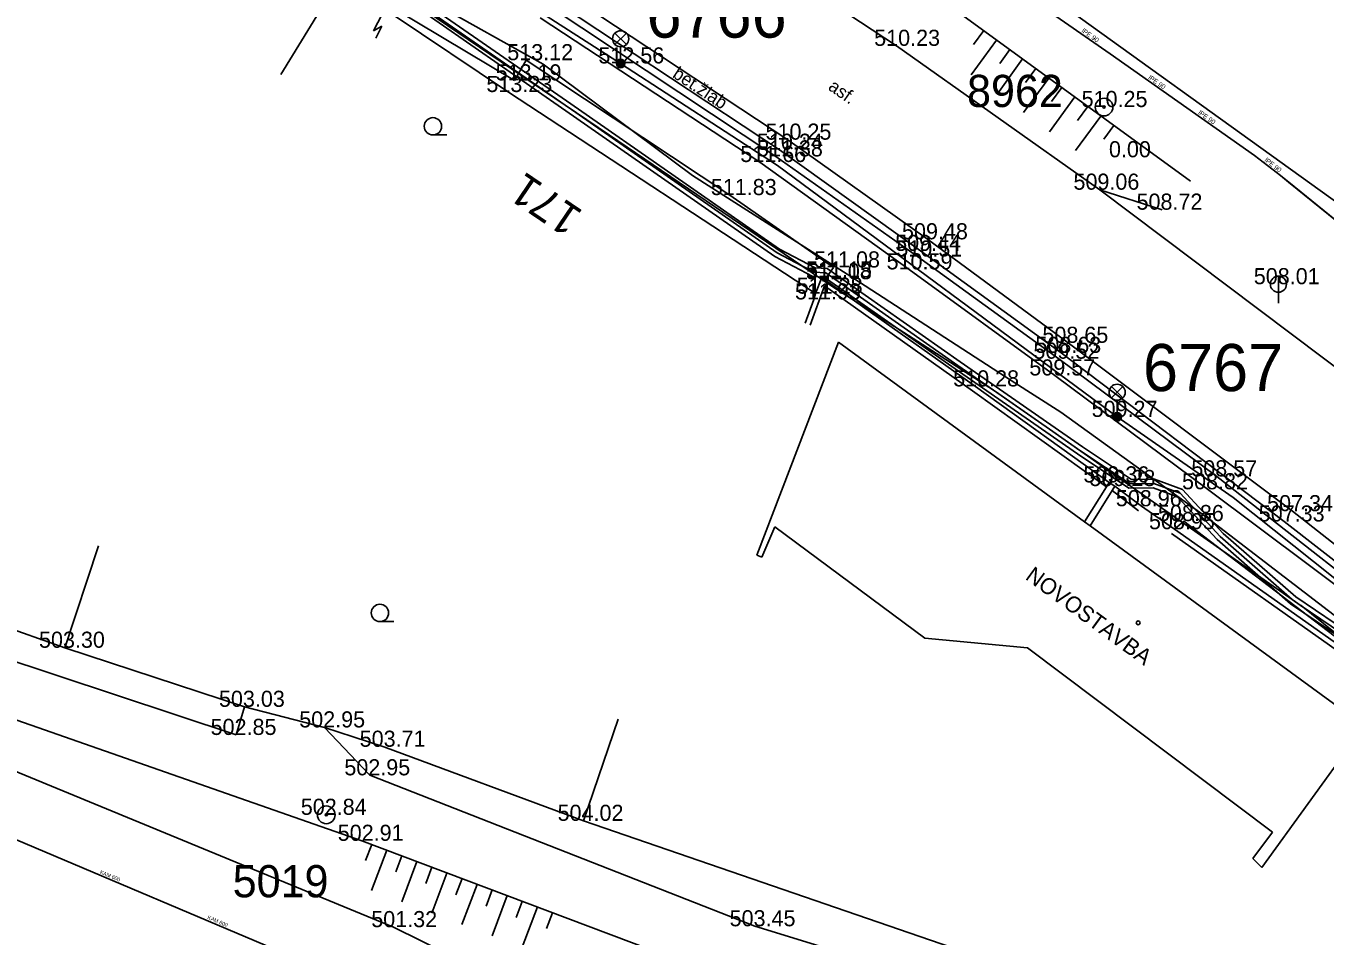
# Model space of a CAD drawing. Extents: x -668867 to -667827, y -1131943 to -1131019.
# Drawn here: x -668367.1 to -668306.6, y -1131561.7 to -1131519.3 of the extents above; entities that cross this region are included whole.
import ezdxf

# ---------------------------------------------------------------- set-up
doc = ezdxf.new("R2010")
doc.units = 0
for name, color, linetype in [('G_Bod_tecka', 7, 'Continuous'), ('G_Bod_vyska', 7, 'Continuous'), ('G_Bodove_pole', 7, 'Continuous'), ('G_Breh_Teren', 7, 'Continuous'), ('G_Budovy-znacky', 7, 'Continuous'), ('G_Budovy_Objekty', 7, 'Continuous'), ('G_Cesty_Schody', 7, 'Continuous'), ('G_Cisla_orientacni', 7, 'Continuous'), ('G_Objekty_technicke', 7, 'Continuous'), ('G_Plochy_zpevnene', 7, 'Continuous'), ('G_Ploty', 7, 'Continuous'), ('G_Ploty_vstupy', 7, 'Continuous'), ('G_Popisy_povrchu', 7, 'Continuous'), ('G_Poznamky_odkaz', 7, 'Continuous'), ('G_Site-kanalizace', 7, 'Continuous'), ('G_Site-Rozvadece', 7, 'Continuous'), ('G_Vyskove_srafy', 7, 'Continuous'), ('G_Z_CHRANICKA-TEPLOVOD_kotovane', 7, 'Continuous'), ('G_Z_ELsilove_podz_kotovane', 7, 'Continuous'), ('G_Z_ELsilove_zrusene', 7, 'Continuous'), ('G_Z_KANAL_podz_kotovane', 7, 'Continuous'), ('G_Z_SPOJE_podz_geodeticky', 7, 'Continuous'), ('G_Z_SPOJE_podz_priblizne', 7, 'Continuous'), ('G_Z_VODA_podz_kotovane', 7, 'Continuous'), ('G_Zelen-Znacky', 7, 'Continuous'), ('Vrstva 1', 7, 'Continuous'), ('Vrstva 12', 7, 'Continuous'), ('Vrstva 26', 7, 'Continuous'), ('Vrstva 3', 7, 'Continuous'), ('Vrstva 4', 7, 'Continuous')]:
    doc.layers.add(name, color=color, linetype=linetype)

msp = doc.modelspace()

# ---------------------------------------------------------------- linework, layer by layer
at = {"layer": 'G_Bod_tecka'}
for p, q in [((-668326.54, -1131520.27), (-668326.54, -1131520.27)), ((-668343.79, -1131520.94), (-668343.79, -1131520.94)), ((-668339.39, -1131521.09), (-668339.39, -1131521.09)), ((-668344.33, -1131521.88), (-668344.33, -1131521.88)), ((-668344.62, -1131522.42), (-668344.62, -1131522.42)), ((-668316.88, -1131523.12), (-668316.88, -1131523.12)), ((-668332, -1131525.11), (-668332, -1131525.11)), ((-668331.6, -1131524.64), (-668331.6, -1131524.64)), ((-668332.91, -1131525.68), (-668332.91, -1131525.68)), ((-668332.16, -1131525.42), (-668332.16, -1131525.42)), ((-668315.88, -1131525.46), (-668315.88, -1131525.46)), ((-668334.31, -1131527.22), (-668334.31, -1131527.22)), ((-668317.08, -1131526.97), (-668317.08, -1131526.97)), ((-668314.18, -1131527.9), (-668314.18, -1131527.9)), ((-668325.1, -1131529.28), (-668325.1, -1131529.28)), ((-668325.42, -1131529.82), (-668325.42, -1131529.82)), ((-668325.57, -1131530.08), (-668325.57, -1131530.08)), ((-668330.02, -1131531.06), (-668330.02, -1131531.06)), ((-668329.86, -1131531.14), (-668329.86, -1131531.14)), ((-668329.48, -1131530.59), (-668329.48, -1131530.59)), ((-668325.96, -1131530.68), (-668325.96, -1131530.68)), ((-668308.76, -1131531.37), (-668308.76, -1131531.37)), ((-668330.39, -1131532.08), (-668330.39, -1131532.08)), ((-668330.31, -1131531.81), (-668330.31, -1131531.81)), ((-668318.55, -1131534.1), (-668318.55, -1131534.1)), ((-668318.88, -1131534.57), (-668318.88, -1131534.57)), ((-668318.98, -1131534.84), (-668318.98, -1131534.84)), ((-668319.17, -1131535.62), (-668319.17, -1131535.62)), ((-668322.86, -1131536.13), (-668322.86, -1131536.13)), ((-668316.27, -1131537.55), (-668316.27, -1131537.55)), ((-668316.64, -1131540.6), (-668316.64, -1131540.6)), ((-668316.37, -1131540.77), (-668316.37, -1131540.77)), ((-668311.63, -1131540.32), (-668311.63, -1131540.32)), ((-668312.06, -1131540.92), (-668312.06, -1131540.92)), ((-668315.13, -1131541.71), (-668315.13, -1131541.71)), ((-668308.1, -1131541.94), (-668308.1, -1131541.94)), ((-668313.17, -1131542.4), (-668313.17, -1131542.4)), ((-668308.49, -1131542.42), (-668308.49, -1131542.42)), ((-668313.6, -1131542.78), (-668313.6, -1131542.78)), ((-668365.27, -1131548.3), (-668365.27, -1131548.3)), ((-668356.9, -1131551.05), (-668356.9, -1131551.05)), ((-668353.18, -1131552.01), (-668353.18, -1131552.01)), ((-668357.3, -1131552.36), (-668357.3, -1131552.36)), ((-668350.42, -1131552.91), (-668350.42, -1131552.91)), ((-668351.07, -1131554.24), (-668351.07, -1131554.24)), ((-668353.1, -1131556.08), (-668353.1, -1131556.08)), ((-668341.12, -1131556.36), (-668341.12, -1131556.36)), ((-668351.44, -1131557.29), (-668351.44, -1131557.29)), ((-668349.97, -1131561.31), (-668349.97, -1131561.31)), ((-668333.14, -1131561.27), (-668333.14, -1131561.27))]:
    msp.add_line(p, q, dxfattribs=at)
at = {"layer": 'G_Bodove_pole'}
for centre, radius in [((-668316.88, -1131523.12), 0.412), ((-668316.88, -1131523.12), 0.05), ((-668353.1, -1131556.08), 0.412), ((-668353.1, -1131556.08), 0.05)]:
    msp.add_circle(centre, radius, dxfattribs=at)
at = {"layer": 'G_Breh_Teren'}
for points in [[(-668349.97, -1131561.31), (-668370.43, -1131552.88)], [(-668340.83, -1131565.83), (-668349.97, -1131561.31)]]:
    msp.add_lwpolyline(points, dxfattribs=at)
at = {"layer": 'G_Budovy-znacky'}
msp.add_circle((-668315.29, -1131547.14), 0.0875, dxfattribs=at)
at = {"layer": 'G_Budovy_Objekty'}
for p, q in [((-668329.24, -1131534.07), (-668333.05, -1131543.98)), ((-668317.79, -1131542.43), (-668329.24, -1131534.07)), ((-668317.79, -1131542.43), (-668316.77, -1131540.81)), ((-668316.77, -1131540.81), (-668316.64, -1131540.6)), ((-668316.64, -1131540.6), (-668316.37, -1131540.77)), ((-668316.5, -1131540.98), (-668316.37, -1131540.77)), ((-668317.53, -1131542.62), (-668316.5, -1131540.98)), ((-668317.53, -1131542.62), (-668317.79, -1131542.43)), ((-668304.77, -1131551.94), (-668317.53, -1131542.62)), ((-668332.81, -1131544.08), (-668332.21, -1131542.67)), ((-668332.21, -1131542.67), (-668325.23, -1131547.85)), ((-668333.05, -1131543.98), (-668332.81, -1131544.08)), ((-668325.23, -1131547.85), (-668320.45, -1131548.31)), ((-668320.45, -1131548.31), (-668309.03, -1131556.88)), ((-668309.53, -1131558.54), (-668304.77, -1131551.94)), ((-668309.03, -1131556.88), (-668309.95, -1131558.12)), ((-668309.95, -1131558.12), (-668309.53, -1131558.54))]:
    msp.add_line(p, q, dxfattribs=at)
at = {"layer": 'G_Cesty_Schody'}
for p, q in [((-668317.08, -1131526.97), (-668299.86, -1131539.93)), ((-668357.3, -1131552.36), (-668387.24, -1131542.41)), ((-668387.15, -1131544.8), (-668351.44, -1131557.29)), ((-668356.9, -1131551.05), (-668357.3, -1131552.36)), ((-668351.07, -1131554.24), (-668353.18, -1131552.01)), ((-668333.14, -1131561.27), (-668351.07, -1131554.24)), ((-668351.44, -1131557.29), (-668333.26, -1131564.14)), ((-668314.35, -1131567), (-668333.14, -1131561.27))]:
    msp.add_line(p, q, dxfattribs=at)
for points in [[(-668332, -1131525.11), (-668342.15, -1131518.41)], [(-668331.6, -1131524.64), (-668341.82, -1131517.9)], [(-668325.42, -1131529.82), (-668332, -1131525.11)], [(-668325.1, -1131529.28), (-668331.6, -1131524.64)], [(-668318.55, -1131534.1), (-668325.1, -1131529.28)], [(-668318.88, -1131534.57), (-668325.42, -1131529.82)], [(-668308.1, -1131541.94), (-668318.55, -1131534.1)], [(-668308.49, -1131542.42), (-668318.88, -1131534.57)], [(-668299.89, -1131548.4), (-668308.1, -1131541.94)], [(-668313.17, -1131542.4), (-668313.6, -1131542.78)], [(-668301.25, -1131551.48), (-668313.17, -1131542.4)], [(-668300.28, -1131548.82), (-668308.49, -1131542.42)]]:
    msp.add_lwpolyline(points, dxfattribs=at)
at = {"layer": 'G_Objekty_technicke'}
for p, q in [((-668339.655, -1131519.675), (-668339.125, -1131520.205)), ((-668339.655, -1131520.205), (-668339.125, -1131519.675)), ((-668339.39, -1131521.09), (-668339.39, -1131520.315)), ((-668316.535, -1131536.135), (-668316.005, -1131536.665)), ((-668316.535, -1131536.665), (-668316.005, -1131536.135)), ((-668316.27, -1131537.55), (-668316.27, -1131536.775))]:
    msp.add_line(p, q, dxfattribs=at)
for centre, radius in [((-668339.39, -1131519.94), 0.375), ((-668339.39, -1131521.09), 0.2), ((-668339.39, -1131521.09), 0.18), ((-668339.39, -1131521.09), 0.16), ((-668339.39, -1131521.09), 0.14), ((-668339.39, -1131521.09), 0.12), ((-668339.39, -1131521.09), 0.1), ((-668339.39, -1131521.09), 0.08), ((-668339.39, -1131521.09), 0.06), ((-668339.39, -1131521.09), 0.04), ((-668339.39, -1131521.09), 0.02), ((-668316.27, -1131536.4), 0.375), ((-668316.27, -1131537.55), 0.2), ((-668316.27, -1131537.55), 0.18), ((-668316.27, -1131537.55), 0.16), ((-668316.27, -1131537.55), 0.14), ((-668316.27, -1131537.55), 0.12), ((-668316.27, -1131537.55), 0.1), ((-668316.27, -1131537.55), 0.08), ((-668316.27, -1131537.55), 0.06), ((-668316.27, -1131537.55), 0.04), ((-668316.27, -1131537.55), 0.02)]:
    msp.add_circle(centre, radius, dxfattribs=at)
at = {"layer": 'G_Plochy_zpevnene'}
msp.add_line((-668317.08, -1131526.97), (-668314.18, -1131527.9), dxfattribs=at)
for points in [[(-668340.99, -1131510.75), (-668326.54, -1131520.27)], [(-668344.33, -1131521.88), (-668351.11, -1131517.82)], [(-668342.72, -1131518.42), (-668332.16, -1131525.42)], [(-668343.14, -1131518.97), (-668332.91, -1131525.68)], [(-668326.54, -1131520.27), (-668317.08, -1131526.97)], [(-668343.79, -1131520.94), (-668344.33, -1131521.88)], [(-668334.31, -1131527.22), (-668343.79, -1131520.94)], [(-668332.91, -1131525.68), (-668325.96, -1131530.68)], [(-668332.16, -1131525.42), (-668325.57, -1131530.08)], [(-668329.48, -1131530.59), (-668334.31, -1131527.22)], [(-668325.57, -1131530.08), (-668318.98, -1131534.84)], [(-668329.88, -1131531.16), (-668329.48, -1131530.59)], [(-668325.96, -1131530.68), (-668319.17, -1131535.62)], [(-668318.98, -1131534.84), (-668311.63, -1131540.32)], [(-668319.17, -1131535.62), (-668312.06, -1131540.92)], [(-668311.63, -1131540.32), (-668301.59, -1131548.18)], [(-668312.06, -1131540.92), (-668300.16, -1131549.82)]]:
    msp.add_lwpolyline(points, dxfattribs=at)
at = {"layer": 'G_Ploty'}
for p, q in [((-668312.86, -1131526.57), (-668329.68, -1131514.32)), ((-668352.61, -1131517.36), (-668355.22, -1131521.61)), ((-668350.03, -1131518.79), (-668344.62, -1131522.42)), ((-668344.62, -1131522.42), (-668330.31, -1131531.81)), ((-668330.56, -1131533.28), (-668329.9, -1131531.45)), ((-668329.9, -1131531.45), (-668323, -1131536.33)), ((-668330.39, -1131532.08), (-668330.79, -1131533.19)), ((-668323, -1131536.33), (-668316.77, -1131540.81)), ((-668316.64, -1131540.6), (-668322.86, -1131536.13)), ((-668365.27, -1131548.3), (-668388.65, -1131540.05)), ((-668315.13, -1131541.71), (-668316.37, -1131540.77)), ((-668316.5, -1131540.98), (-668315.27, -1131541.92)), ((-668313.74, -1131542.98), (-668304.72, -1131549.36)), ((-668365.27, -1131548.3), (-668363.71, -1131543.55)), ((-668356.9, -1131551.05), (-668365.27, -1131548.3)), ((-668339.5, -1131551.63), (-668341.12, -1131556.36)), ((-668351.85, -1131552.44), (-668353.18, -1131552.01)), ((-668341.12, -1131556.36), (-668350.42, -1131552.91)), ((-668315.78, -1131565.06), (-668341.12, -1131556.36))]:
    msp.add_line(p, q, dxfattribs=at)
for points in [[(-668330.02, -1131531.06), (-668330.31, -1131531.81), (-668330.39, -1131532.08)], [(-668322.86, -1131536.13), (-668329.88, -1131531.16), (-668330.02, -1131531.06)], [(-668313.6, -1131542.78), (-668301.25, -1131551.48)]]:
    msp.add_lwpolyline(points, dxfattribs=at)
at = {"layer": 'G_Ploty_vstupy'}
for p, q in [((-668313.6, -1131542.78), (-668315.13, -1131541.71)), ((-668356.9, -1131551.05), (-668353.18, -1131552.01)), ((-668351.85, -1131552.44), (-668350.42, -1131552.91))]:
    msp.add_line(p, q, dxfattribs=at)
at = {"layer": 'G_Site-kanalizace'}
msp.add_line((-668308.76, -1131530.995), (-668308.76, -1131532.245), dxfattribs=at)
msp.add_circle((-668308.76, -1131531.37), 0.375, dxfattribs=at)
at = {"layer": 'G_Site-Rozvadece'}
for p, q in [((-668350.902, -1131519.573), (-668350.49, -1131518.801)), ((-668350.505, -1131519.36), (-668350.902, -1131519.573)), ((-668350.799, -1131519.912), (-668350.505, -1131519.36))]:
    msp.add_line(p, q, dxfattribs=at)
at = {"layer": 'G_Vyskove_srafy'}
for p, q in [((-668322.48, -1131519.56), (-668322.96, -1131520.21)), ((-668321.88, -1131520), (-668323.06, -1131521.62)), ((-668321.27, -1131520.44), (-668321.74, -1131521.09)), ((-668320.67, -1131520.88), (-668321.84, -1131522.5)), ((-668320.06, -1131521.33), (-668320.53, -1131521.97)), ((-668319.45, -1131521.77), (-668320.63, -1131523.38)), ((-668318.24, -1131522.65), (-668319.42, -1131524.27)), ((-668318.85, -1131522.21), (-668319.32, -1131522.86)), ((-668317.64, -1131523.09), (-668318.11, -1131523.74)), ((-668317.03, -1131523.54), (-668318.21, -1131525.15)), ((-668316.42, -1131523.98), (-668316.89, -1131524.62)), ((-668350.98, -1131557.46), (-668351.27, -1131558.21)), ((-668350.28, -1131557.73), (-668350.99, -1131559.6)), ((-668349.58, -1131557.99), (-668349.86, -1131558.74)), ((-668348.88, -1131558.26), (-668349.58, -1131560.13)), ((-668348.18, -1131558.52), (-668348.46, -1131559.27)), ((-668347.48, -1131558.79), (-668348.18, -1131560.66)), ((-668346.77, -1131559.05), (-668347.06, -1131559.8)), ((-668346.07, -1131559.32), (-668346.78, -1131561.19)), ((-668345.37, -1131559.58), (-668345.65, -1131560.33)), ((-668344.67, -1131559.84), (-668345.37, -1131561.72)), ((-668343.97, -1131560.11), (-668344.25, -1131560.86)), ((-668343.26, -1131560.37), (-668343.97, -1131562.24)), ((-668342.56, -1131560.64), (-668342.84, -1131561.38))]:
    msp.add_line(p, q, dxfattribs=at)
at = {"layer": 'G_Z_CHRANICKA-TEPLOVOD_kotovane'}
for points in [[(-668349.161, -1131517.801), (-668341.716, -1131522.966), (-668331.996, -1131529.739), (-668330.326, -1131530.613), (-668329.772, -1131530.644), (-668323.575, -1131534.986), (-668317.887, -1131538.945), (-668315.601, -1131540.469), (-668314.526, -1131540.449), (-668313.226, -1131540.929), (-668311.33, -1131542.976), (-668307.948, -1131545.931), (-668304.284, -1131548.41)], [(-668304.556, -1131548.71), (-668308.192, -1131546.249), (-668311.61, -1131543.264), (-668313.454, -1131541.271), (-668314.594, -1131540.851), (-668315.719, -1131540.871), (-668318.113, -1131539.275), (-668323.805, -1131535.314), (-668329.908, -1131531.036), (-668330.434, -1131531.007), (-668332.204, -1131530.081), (-668341.944, -1131523.294), (-668349.319, -1131518.178)]]:
    msp.add_lwpolyline(points, dxfattribs=at)
at = {"layer": 'G_Z_ELsilove_podz_kotovane'}
msp.add_lwpolyline([(-668303.677, -1131549.909), (-668303.586, -1131549.612), (-668303.75, -1131549.37), (-668304.42, -1131548.56), (-668307.746, -1131546.309), (-668308.07, -1131546.09), (-668308.116, -1131546.05), (-668311.47, -1131543.12), (-668313.34, -1131541.1), (-668314.56, -1131540.65), (-668315.66, -1131540.67), (-668318, -1131539.11), (-668319.422, -1131538.121), (-668322.021, -1131536.311), (-668323.69, -1131535.15), (-668329.84, -1131530.84), (-668330.38, -1131530.81), (-668330.956, -1131530.509), (-668332.1, -1131529.91), (-668341.83, -1131523.13), (-668341.97, -1131523.033), (-668349.24, -1131517.99)], dxfattribs=at)
at = {"layer": 'G_Z_ELsilove_zrusene'}
msp.add_lwpolyline([(-668303.62, -1131549.623), (-668307.705, -1131546.338), (-668307.746, -1131546.309), (-668308.116, -1131546.05), (-668319.422, -1131538.121), (-668321.778, -1131536.468), (-668322.021, -1131536.311), (-668329.509, -1131531.491), (-668330.956, -1131530.509), (-668339.91, -1131524.429), (-668341.97, -1131523.033), (-668349.478, -1131517.944), (-668349.523, -1131517.914), (-668349.612, -1131517.919), (-668349.75, -1131517.926), (-668349.848, -1131517.931), (-668349.951, -1131518.055), (-668350.064, -1131518.19)], dxfattribs=at)
msp.add_lwpolyline([(-668303.62, -1131549.623), (-668307.705, -1131546.338), (-668307.746, -1131546.309), (-668308.116, -1131546.05), (-668319.422, -1131538.121), (-668321.778, -1131536.468), (-668322.021, -1131536.311), (-668329.509, -1131531.491), (-668330.956, -1131530.509), (-668339.91, -1131524.429), (-668341.97, -1131523.033), (-668349.478, -1131517.944), (-668349.523, -1131517.914), (-668349.612, -1131517.919), (-668349.75, -1131517.926), (-668349.848, -1131517.931), (-668349.951, -1131518.055), (-668350.064, -1131518.19)], dxfattribs=at)
at = {"layer": 'G_Z_KANAL_podz_kotovane'}
msp.add_line((-668401.96, -1131542.69), (-668352.5, -1131563.6), dxfattribs=at)
at = {"layer": 'G_Z_SPOJE_podz_geodeticky'}
for points in [[(-668331.41, -1131509.31), (-668255.26, -1131564.08), (-668234.4, -1131578.43)], [(-668349.32, -1131517.58), (-668348.11, -1131518.27), (-668343, -1131521.12), (-668336.05, -1131526.31), (-668328.84, -1131530.9), (-668321.2, -1131535.85), (-668318.89, -1131537.33), (-668312.16, -1131542.18), (-668302.29, -1131549.75), (-668297.98, -1131552.36), (-668295.85, -1131554.76), (-668289.78, -1131558.96), (-668283.83, -1131563.33), (-668280.81, -1131565.84)]]:
    msp.add_lwpolyline(points, dxfattribs=at)
at = {"layer": 'G_Z_SPOJE_podz_priblizne'}
msp.add_lwpolyline([(-668331.41, -1131509.31), (-668255.26, -1131564.08), (-668234.4, -1131578.43)], dxfattribs=at)
at = {"layer": 'G_Z_VODA_podz_kotovane'}
msp.add_lwpolyline([(-668298.35, -1131521.97), (-668301.17, -1131526.66), (-668301.66, -1131527.22), (-668303.58, -1131530.17), (-668304.23, -1131529.9), (-668308.28, -1131526.62), (-668308.66, -1131526.31), (-668309.87, -1131525.38), (-668316.6, -1131520.64), (-668322.98, -1131516.2), (-668333.12, -1131509.12), (-668337.36, -1131506.52), (-668342.27, -1131503.78), (-668347.37, -1131500.58), (-668347.18, -1131500.03), (-668346.79, -1131499.73), (-668343.36, -1131495.62), (-668343.25, -1131495.44), (-668343.13, -1131495.18), (-668336.29, -1131488.34), (-668326.47, -1131478.08), (-668326.49, -1131477.51), (-668326.27, -1131477.22), (-668326.07, -1131476.94)], dxfattribs=at)
at = {"layer": 'G_Zelen-Znacky'}
for p, q in [((-668348.132, -1131524.42), (-668347.482, -1131524.417)), ((-668350.602, -1131547.08), (-668349.952, -1131547.077))]:
    msp.add_line(p, q, dxfattribs=at)
for centre in [(-668348.132, -1131524.017), (-668350.602, -1131546.677)]:
    msp.add_circle(centre, 0.403, dxfattribs=at)
at = {"layer": 'Vrstva 1'}
for p, q in [((-668348.398, -1131515.323), (-668339.39, -1131521.09)), ((-668339.39, -1131521.09), (-668339.39, -1131521.09)), ((-668339.39, -1131521.09), (-668332.085, -1131525.848)), ((-668332.085, -1131525.848), (-668316.27, -1131537.55)), ((-668316.27, -1131537.55), (-668316.27, -1131537.55)), ((-668316.27, -1131537.55), (-668310.862, -1131541.307)), ((-668310.862, -1131541.307), (-668293.161, -1131555.442))]:
    msp.add_line(p, q, dxfattribs=at)
at = {"layer": 'Vrstva 12'}
msp.add_line((-668401.96, -1131542.69), (-668352.5, -1131563.6), dxfattribs=at)
at = {"layer": 'Vrstva 26'}
msp.add_lwpolyline([(-668298.35, -1131521.97), (-668301.17, -1131526.66), (-668301.66, -1131527.22), (-668303.58, -1131530.17), (-668304.23, -1131529.9), (-668308.283, -1131526.615), (-668308.66, -1131526.31), (-668309.87, -1131525.38), (-668316.6, -1131520.64), (-668322.98, -1131516.2), (-668333.12, -1131509.12), (-668337.36, -1131506.52), (-668342.27, -1131503.78), (-668347.37, -1131500.58), (-668347.18, -1131500.03), (-668346.79, -1131499.73), (-668343.36, -1131495.62), (-668343.25, -1131495.44), (-668343.13, -1131495.18), (-668336.29, -1131488.34), (-668326.467, -1131478.082), (-668326.493, -1131477.511), (-668326.269, -1131477.223), (-668326.069, -1131476.935)], dxfattribs=at)

# ---------------------------------------------------------------- texts
at = {"layer": 'G_Bod_vyska'}
for s, p in [('510.23', (-668327.584, -1131520.27)), ('513.12', (-668344.671, -1131520.94)), ('512.56', (-668340.426, -1131521.09)), ('513.19', (-668345.213, -1131521.88)), ('513.23', (-668345.642, -1131522.42)), ('510.25', (-668317.924, -1131523.12)), ('510.25', (-668332.644, -1131524.64)), ('510.24', (-668333.044, -1131525.11)), ('511.66', (-668333.818, -1131525.68)), ('511.38', (-668333.041, -1131525.42)), ('0.00', (-668316.65, -1131525.46)), ('509.06', (-668318.303, -1131526.97)), ('511.83', (-668335.191, -1131527.22)), ('508.72', (-668315.366, -1131527.9)), ('509.48', (-668326.288, -1131529.28)), ('509.44', (-668326.608, -1131529.82)), ('510.51', (-668326.552, -1131530.08)), ('511.08', (-668330.382, -1131530.59)), ('510.59', (-668327.006, -1131530.68)), ('511.08', (-668330.762, -1131531.14)), ('511.15', (-668330.759, -1131531.06)), ('511.28', (-668331.191, -1131531.81)), ('508.01', (-668309.906, -1131531.37)), ('511.93', (-668331.273, -1131532.08)), ('508.65', (-668319.749, -1131534.1)), ('509.52', (-668320.168, -1131534.84)), ('508.63', (-668320.079, -1131534.57)), ('510.28', (-668323.904, -1131536.13)), ('509.57', (-668320.358, -1131535.62)), ('509.27', (-668317.458, -1131537.55)), ('508.57', (-668312.816, -1131540.32)), ('509.36', (-668317.841, -1131540.6)), ('509.28', (-668317.558, -1131540.77)), ('508.82', (-668313.246, -1131540.92)), ('508.96', (-668316.331, -1131541.71)), ('507.34', (-668309.286, -1131541.94)), ('508.95', (-668314.788, -1131542.78)), ('508.86', (-668314.369, -1131542.4)), ('507.33', (-668309.676, -1131542.42)), ('503.30', (-668366.477, -1131548.3)), ('503.03', (-668358.097, -1131551.05)), ('502.85', (-668358.486, -1131552.36)), ('502.95', (-668354.358, -1131552.01)), ('503.71', (-668351.544, -1131552.91)), ('502.95', (-668352.258, -1131554.24)), ('502.84', (-668354.286, -1131556.08)), ('504.02', (-668342.327, -1131556.36)), ('502.91', (-668352.566, -1131557.29)), ('501.32', (-668351.004, -1131561.31)), ('503.45', (-668334.316, -1131561.27))]:
    msp.add_text(s, height=0.75, dxfattribs=at).set_placement(p)
at = {"layer": 'G_Bodove_pole'}
for s, p in [('8962', (-668323.26, -1131523.12)), ('5019', (-668357.458, -1131559.92))]:
    msp.add_text(s, height=1.5, dxfattribs=at).set_placement(p)
at = {"layer": 'G_Cisla_orientacni'}
msp.add_text('171', height=1.5, rotation=145.85143, dxfattribs=at).set_placement((-668341.082, -1131527.996))
at = {"layer": 'G_Popisy_povrchu'}
for s, rotation, p in [('bet.žlab', 326.53196, (-668337.017, -1131521.703)), ('asf.', 325.07643, (-668329.766, -1131522.279))]:
    msp.add_text(s, height=0.6, rotation=rotation, dxfattribs=at).set_placement(p)
at = {"layer": 'G_Poznamky_odkaz'}
msp.add_text('NOVOSTAVBA', height=0.75, rotation=323.86002, dxfattribs=at).set_placement((-668320.589, -1131545.076))
at = {"layer": 'Vrstva 3'}
for rotation, p in [(337.07816, (-668363.657, -1131558.806)), (337.1032, (-668358.652, -1131560.922))]:
    msp.add_text('KAM 600', height=0.1755, rotation=rotation, dxfattribs=at).set_placement(p)
at = {"layer": 'Vrstva 4'}
for s, p in [('6766', (-668338.187, -1131519.889)), ('6767', (-668315.066, -1131536.349))]:
    msp.add_text(s, height=2.1939, dxfattribs=at).set_placement(p)
for rotation, p in [(325.06501, (-668317.943, -1131519.618)), (324.8758, (-668314.839, -1131521.794)), (324.8397, (-668312.515, -1131523.43)), (322.43364, (-668309.426, -1131525.632))]:
    msp.add_text('lPE 90', height=0.2194, rotation=rotation, dxfattribs=at).set_placement(p)

doc.saveas('drawing.dxf')
